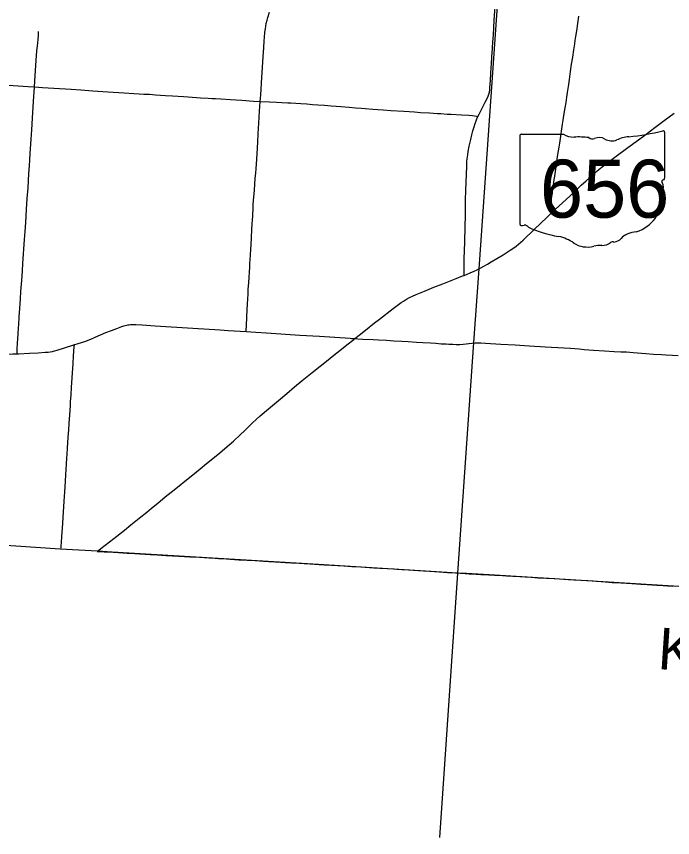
# Model space of a CAD drawing. Extents: x 9078 to 9739, y 4248 to 4966.
# Drawn here: x 9448.2 to 9527, y 4247.8 to 4346.3 of the extents above; entities that cross this region are included whole.
import ezdxf

# ---------------------------------------------------------------- set-up
doc = ezdxf.new("R2010")
doc.units = 0
for name, color, linetype in [('GM_X_Adjacent_County', 7, 'Continuous'), ('GM_X_Adjacent_County_Text', 7, 'Continuous'), ('GM_X_County', 7, 'Continuous'), ('GM_X_County_Road', 7, 'Continuous'), ('GM_X_State_Route', 7, 'Continuous'), ('GM_X_State_Shield', 7, 'Continuous'), ('GM_X_Township', 7, 'Continuous'), ('GM_X_Township_Road', 7, 'Continuous')]:
    doc.layers.add(name, color=color, linetype=linetype)

msp = doc.modelspace()

# ---------------------------------------------------------------- linework, layer by layer
at = {"layer": 'GM_X_Adjacent_County'}
msp.add_line((9501.141, 4279.539), (9499, 4247.785), dxfattribs=at)
at = {"layer": 'GM_X_County'}
msp.add_lwpolyline([(9527.732, 4277.916), (9504.96, 4279.335), (9502.236, 4279.477), (9501.141, 4279.539), (9484.476, 4280.579), (9459.684, 4282.026), (9457.941, 4282.159), (9453.474, 4282.402), (9434.475, 4283.669)], dxfattribs=at)
at = {"layer": 'GM_X_County_Road'}
for points in [[(9455.163, 4306.953), (9455.513, 4307.061), (9456.139, 4307.254), (9456.528, 4307.383), (9456.835, 4307.495), (9457.137, 4307.621), (9457.666, 4307.845), (9458.951, 4308.386), (9459.636, 4308.663), (9460.25, 4308.896), (9460.87, 4309.114), (9461.104, 4309.191), (9461.422, 4309.279), (9461.583, 4309.314), (9461.701, 4309.336), (9461.881, 4309.363), (9462.07, 4309.372), (9462.287, 4309.372), (9462.557, 4309.363), (9463.285, 4309.315), (9464.877, 4309.218), (9469.376, 4308.92), (9472.651, 4308.709), (9473.633, 4308.647), (9475.778, 4308.506)], [(9475.778, 4308.506), (9476.334, 4308.47), (9478.789, 4308.32), (9482.227, 4308.1), (9484.601, 4307.955), (9488.285, 4307.708), (9488.453, 4307.696), (9488.815, 4307.672)], [(9448.283, 4305.857), (9448.458, 4305.864), (9449.765, 4305.927), (9450.829, 4305.981), (9451.64, 4306.026), (9452.01, 4306.053), (9452.253, 4306.081), (9452.536, 4306.145), (9452.775, 4306.199), (9453.088, 4306.291), (9454.964, 4306.891), (9455.163, 4306.953)], [(9488.815, 4307.672), (9489.197, 4307.652), (9489.8, 4307.621), (9491.042, 4307.573), (9491.69, 4307.536), (9492.632, 4307.466), (9493.522, 4307.415), (9494.477, 4307.359), (9495.223, 4307.318), (9496.23, 4307.262), (9497.002, 4307.206), (9497.903, 4307.149), (9498.558, 4307.11), (9499.212, 4307.063), (9499.583, 4307.042)], [(9499.583, 4307.042), (9499.785, 4307.03), (9500.113, 4307.014), (9500.425, 4306.997)], [(9500.425, 4306.997), (9500.604, 4306.987), (9501.014, 4306.977), (9501.424, 4306.985), (9501.833, 4307.009), (9502.899, 4307.127), (9502.903, 4307.127)], [(9502.903, 4307.127), (9503.277, 4307.15), (9503.617, 4307.155), (9503.958, 4307.146), (9504.532, 4307.124), (9506.376, 4307.02), (9508.101, 4306.909), (9509.191, 4306.857), (9509.746, 4306.825), (9510.412, 4306.778), (9511.144, 4306.732), (9511.68, 4306.699), (9512.454, 4306.648), (9513.209, 4306.592), (9513.908, 4306.555), (9514.714, 4306.522), (9515.782, 4306.443), (9516.369, 4306.378), (9517.492, 4306.295), (9518.803, 4306.207), (9519.99, 4306.145), (9520.787, 4306.103), (9521.468, 4306.066), (9522.251, 4306.001), (9523.761, 4305.871), (9524.698, 4305.805), (9525.658, 4305.75), (9526.185, 4305.729), (9526.967, 4305.694), (9527.639, 4305.657)], [(9435.832, 4302.861), (9436.081, 4303.072), (9436.542, 4303.417), (9437.471, 4304.092), (9438.201, 4304.622), (9438.602, 4304.909), (9438.74, 4304.999), (9438.886, 4305.078), (9439.04, 4305.141), (9439.12, 4305.165), (9439.201, 4305.184), (9439.366, 4305.207), (9440.347, 4305.295), (9441.574, 4305.389), (9442.556, 4305.467), (9443.046, 4305.505), (9445.091, 4305.667), (9445.909, 4305.723), (9446.892, 4305.791), (9447.791, 4305.837), (9448.283, 4305.857)], [(9457.916, 4282.126), (9458.194, 4282.116), (9458.732, 4282.085), (9459.827, 4282.024)], [(9459.827, 4282.024), (9460.449, 4281.989), (9461.506, 4281.924), (9462.405, 4281.869), (9464.28, 4281.753), (9465.095, 4281.709), (9466.158, 4281.645), (9467.714, 4281.559), (9469.023, 4281.483), (9469.397, 4281.464), (9470.17, 4281.422), (9471.316, 4281.359), (9472.052, 4281.319), (9472.473, 4281.293)], [(9472.473, 4281.293), (9472.952, 4281.263), (9473.849, 4281.204), (9474.913, 4281.138), (9476.878, 4281.024), (9477.859, 4280.97), (9478.513, 4280.932), (9479.904, 4280.844), (9480.476, 4280.806), (9480.884, 4280.782), (9481.211, 4280.765), (9481.538, 4280.747), (9482.765, 4280.678), (9483.42, 4280.64), (9483.993, 4280.609), (9484.566, 4280.576), (9484.617, 4280.573)], [(9484.617, 4280.573), (9485.139, 4280.539), (9485.708, 4280.505), (9486.039, 4280.484), (9487.513, 4280.395), (9488.003, 4280.361), (9488.493, 4280.33), (9488.902, 4280.307), (9489.557, 4280.271), (9491.112, 4280.173), (9491.849, 4280.133), (9492.749, 4280.075), (9493.565, 4280.022), (9493.892, 4280.002), (9494.464, 4279.966), (9495.283, 4279.916), (9497.08, 4279.801), (9497.816, 4279.749), (9498.388, 4279.71), (9498.961, 4279.677), (9499.942, 4279.612), (9500.931, 4279.551)], [(9500.931, 4279.551), (9502.088, 4279.488), (9502.58, 4279.46), (9503.393, 4279.401), (9503.555, 4279.39), (9503.961, 4279.376), (9504.365, 4279.358), (9504.935, 4279.326), (9505.587, 4279.29), (9506.078, 4279.262), (9507.06, 4279.206), (9507.387, 4279.19), (9507.796, 4279.169), (9508.651, 4279.115), (9509.277, 4279.076), (9510.007, 4279.024), (9510.829, 4278.978), (9512.831, 4278.881), (9513.919, 4278.809), (9514.493, 4278.777), (9515.145, 4278.738), (9515.973, 4278.686), (9516.795, 4278.63), (9517.449, 4278.581), (9517.858, 4278.551), (9518.43, 4278.512), (9519.329, 4278.444), (9519.739, 4278.417), (9520.753, 4278.353), (9521.454, 4278.305), (9522.109, 4278.272), (9523.174, 4278.217), (9523.935, 4278.165), (9524.502, 4278.132), (9525.095, 4278.093), (9525.545, 4278.068), (9525.872, 4278.048), (9526.373, 4278.015), (9527.025, 4277.976)]]:
    msp.add_lwpolyline(points, dxfattribs=at)
at = {"layer": 'GM_X_State_Route'}
msp.add_lwpolyline([(9457.916, 4282.126), (9458.331, 4282.462), (9459.883, 4283.67), (9461.167, 4284.69), (9461.93, 4285.311), (9462.951, 4286.135), (9463.846, 4286.853), (9464.415, 4287.323), (9465.181, 4287.939), (9466.071, 4288.664), (9466.77, 4289.233), (9467.536, 4289.849), (9468.623, 4290.722), (9469.388, 4291.34), (9470.281, 4292.061), (9471.041, 4292.685), (9472.37, 4293.78), (9473.753, 4294.938), (9474.249, 4295.368), (9475.092, 4296.147), (9475.568, 4296.599), (9476.094, 4297.117), (9476.564, 4297.573), (9476.984, 4297.963), (9477.473, 4298.399), (9478.469, 4299.252), (9479.916, 4300.461), (9480.663, 4301.101), (9481.605, 4301.891), (9482.511, 4302.647), (9483.711, 4303.588), (9484.671, 4304.356), (9485.44, 4304.97), (9486.332, 4305.691), (9487.04, 4306.25), (9487.872, 4306.914), (9488.702, 4307.584), (9488.815, 4307.672), (9489.347, 4308.089), (9490.123, 4308.693), (9491.213, 4309.561), (9491.799, 4310.009), (9493.417, 4311.267), (9494.068, 4311.764), (9494.4, 4312.003), (9494.672, 4312.184), (9495.022, 4312.396), (9495.38, 4312.593), (9495.746, 4312.774), (9496.195, 4312.974), (9497.181, 4313.378), (9498.323, 4313.833), (9499.39, 4314.255), (9500.991, 4314.886), (9501.753, 4315.19), (9501.944, 4315.265), (9502.681, 4315.562), (9503.154, 4315.767), (9503.533, 4315.94), (9503.573, 4315.958), (9503.967, 4316.157), (9504.319, 4316.36), (9504.779, 4316.618), (9505.218, 4316.885), (9505.869, 4317.271), (9506.63, 4317.743), (9507.483, 4318.274), (9507.909, 4318.565), (9508.219, 4318.787), (9508.479, 4319.001), (9509.032, 4319.492), (9510.401, 4320.792), (9511.886, 4322.208), (9512.777, 4323.057), (9512.904, 4323.178), (9513.796, 4324.01), (9514.631, 4324.783), (9516.024, 4326.074), (9516.611, 4326.614), (9517.352, 4327.296), (9517.843, 4327.729), (9518.19, 4328.012), (9518.682, 4328.416), (9519.388, 4328.94), (9520.047, 4329.43), (9521.631, 4330.6), (9522.885, 4331.527), (9523.805, 4332.214), (9524.856, 4333.002), (9525.974, 4333.835), (9527.164, 4334.711)], dxfattribs=at)
at = {"layer": 'GM_X_State_Shield'}
for p, q in [((9508.633, 4332.008), (9508.633, 4321.442)), ((9513.901, 4332.19), (9508.805, 4332.19)), ((9526.035, 4326.925), (9526.035, 4332.452)), ((9526.034, 4326.926), (9526.035, 4326.925))]:
    msp.add_line(p, q, dxfattribs=at)
for centre, major_axis, start_param, end_param in [((9519.837, 4346.596), (18.455, 0), 4.814394, 5.042369), ((9525.842, 4332.475), (0.194, 0), 6.141152, 7.989035), ((9508.833, 4332.031), (0.202, 0), 1.712693, 3.28349), ((9515.115, 4333.417), (1.955, 0), 4.042523, 4.731795), ((9515.763, 4326.258), (7.02, 0), 1.404758, 1.657858), ((9517.357, 4332.086), (0.564, 0), 3.836095, 5.185415), ((9518.185, 4330.865), (1.173, 0), 0.950623, 2.079405), ((9519.699, 4332.54), (1.411, 0), 4.081561, 5.145723), ((9522.191, 4328.963), (3.713, 0), 1.699011, 2.107814), ((9525.991, 4326.519), (0.3, 0), 1.883978, 3.671073), ((9525.829, 4326.903), (0.207, 0), 5.05454, 6.418171), ((9524.083, 4325.82), (1.8, 0), 5.934695, 6.695948), ((9526.73, 4324.612), (1.309, 0), 2.387724, 3.262537), ((9520.87, 4323.908), (4.616, 0), 5.101752, 6.440018), ((9508.835, 4321.419), (0.203, 0), 3.00124, 4.508301), ((9508.865, 4322.5), (1.552, 0), 4.665946, 4.897461), ((9509.183, 4320.833), (0.56, 0), 0.519207, 1.627899), ((9516.249, 4330.326), (13.327, 0), 4.195997, 4.488961), ((9512.276, 4316.695), (4.17, 0), 0.823519, 1.323587), ((9522.817, 4318.476), (2.528, 0), 1.647645, 2.488434), ((9516.786, 4320.78), (2.646, 0), 4.026481, 4.996735), ((9518.314, 4317.127), (2.174, 0), 1.495662, 1.94098), ((9518.508, 4319.989), (1.41, 0), 4.691044, 5.507374), ((9519.783, 4318.965), (0.397, 0), 1.147584, 2.315152), ((9519.614, 4320.418), (1.491, 0), 4.937069, 5.64225)]:
    msp.add_ellipse(centre, major_axis=major_axis, ratio=0.8, start_param=start_param, end_param=end_param, dxfattribs=at)
at = {"layer": 'GM_X_Township'}
msp.add_lwpolyline([(9443.397, 4414.764), (9470.181, 4413.322), (9510.323, 4411.058), (9508.882, 4389.718), (9507.617, 4371.786), (9503.704, 4316.052), (9503.082, 4307.19), (9501.141, 4279.539)], dxfattribs=at)
at = {"layer": 'GM_X_Township_Road'}
for points in [[(9505.355, 4342.389), (9505.366, 4342.587), (9505.405, 4343.242), (9505.465, 4344.142), (9505.581, 4345.861), (9505.657, 4347.007), (9505.718, 4347.825), (9505.768, 4348.562), (9505.82, 4349.381), (9505.877, 4350.199), (9505.942, 4351.182), (9506.008, 4351.999), (9506.064, 4352.653), (9506.127, 4353.389), (9506.139, 4353.557)], [(9477.478, 4336.146), (9477.536, 4336.928), (9477.671, 4339.022), (9477.744, 4340.221), (9477.836, 4341.513), (9477.903, 4342.576), (9477.956, 4343.395), (9477.984, 4343.805), (9478.044, 4344.458), (9478.093, 4344.866), (9478.143, 4345.19), (9478.205, 4345.512), (9478.301, 4345.906), (9478.391, 4346.22), (9478.588, 4346.846)], [(9512.904, 4323.178), (9512.83, 4323.285), (9512.643, 4323.554), (9512.557, 4323.693), (9512.52, 4323.767), (9512.491, 4323.843), (9512.469, 4323.922), (9512.454, 4324.003), (9512.445, 4324.084), (9512.444, 4324.248), (9512.465, 4324.493), (9512.55, 4325.144), (9512.626, 4325.713), (9512.715, 4326.362), (9512.771, 4326.768), (9512.831, 4327.173), (9512.918, 4327.74), (9513.008, 4328.306), (9513.143, 4329.197), (9513.224, 4329.766), (9513.355, 4330.658), (9513.428, 4331.144), (9513.55, 4331.954), (9513.692, 4332.845), (9513.775, 4333.412), (9513.84, 4333.9), (9513.924, 4334.467), (9514.078, 4335.355), (9514.193, 4336.001), (9514.296, 4336.649), (9514.379, 4337.217), (9514.445, 4337.704), (9514.515, 4338.19), (9514.6, 4338.758), (9514.738, 4339.732), (9514.865, 4340.625), (9514.992, 4341.434), (9515.136, 4342.324), (9515.242, 4343.053), (9515.303, 4343.459), (9515.38, 4343.944), (9515.477, 4344.593), (9515.609, 4345.485), (9515.735, 4346.378)], [(9450.367, 4337.89), (9450.454, 4339.254), (9450.583, 4341.055), (9450.666, 4342.201), (9450.717, 4342.773), (9450.755, 4343.173), (9450.794, 4343.573), (9450.837, 4344.077), (9450.87, 4344.55)], [(9503.607, 4334.326), (9503.745, 4334.604), (9504.048, 4335.185), (9504.501, 4336.06), (9504.794, 4336.647), (9504.89, 4336.874), (9504.941, 4337.029), (9504.997, 4337.269), (9505.034, 4337.512), (9505.056, 4337.757), (9505.11, 4338.658), (9505.172, 4339.558), (9505.251, 4340.704), (9505.339, 4342.095), (9505.355, 4342.389)], [(9438.35, 4338.706), (9438.408, 4338.701), (9438.601, 4338.685), (9438.832, 4338.664), (9439.859, 4338.581), (9440.44, 4338.53), (9440.88, 4338.492), (9441.319, 4338.466), (9441.818, 4338.439), (9442.536, 4338.396), (9443.367, 4338.348), (9444.413, 4338.289), (9445.565, 4338.214), (9446.455, 4338.15), (9447.8, 4338.061), (9449.601, 4337.939), (9450.338, 4337.892), (9450.367, 4337.89)], [(9448.283, 4305.857), (9448.289, 4306.043), (9448.302, 4306.453), (9448.341, 4307.075), (9448.379, 4307.684), (9448.41, 4308.215), (9448.465, 4308.99), (9448.483, 4309.318), (9448.537, 4310.302), (9448.601, 4311.285), (9448.679, 4312.431), (9448.744, 4313.332), (9448.843, 4314.642), (9448.921, 4315.788), (9448.985, 4316.689), (9449.072, 4317.835), (9449.105, 4318.409), (9449.175, 4319.556), (9449.245, 4320.538), (9449.315, 4321.603), (9449.423, 4323.159), (9449.507, 4324.47), (9449.597, 4325.781), (9449.704, 4327.502), (9449.759, 4328.403), (9449.804, 4329.141), (9449.859, 4329.877), (9449.961, 4331.598), (9450.037, 4332.745), (9450.129, 4334.138), (9450.173, 4334.793), (9450.298, 4336.76), (9450.325, 4337.241), (9450.363, 4337.835), (9450.367, 4337.89)], [(9450.367, 4337.89), (9451.32, 4337.825), (9452.711, 4337.73), (9454.758, 4337.597), (9455.929, 4337.518), (9457.377, 4337.422), (9459.161, 4337.304), (9461.142, 4337.167), (9462.289, 4337.101), (9462.944, 4337.061), (9463.517, 4337.029), (9464.172, 4336.994), (9464.909, 4336.945), (9466.115, 4336.866), (9466.955, 4336.803), (9468.264, 4336.72), (9468.837, 4336.683), (9470.311, 4336.59), (9471.212, 4336.534), (9471.703, 4336.504), (9472.107, 4336.476), (9472.752, 4336.439), (9473.895, 4336.372), (9475.286, 4336.279), (9476.678, 4336.191), (9477.478, 4336.146)], [(9475.778, 4308.506), (9475.788, 4308.621), (9475.84, 4309.274), (9475.925, 4311.161), (9475.944, 4311.757), (9475.977, 4312.478), (9476.01, 4312.956), (9476.043, 4313.552), (9476.088, 4314.424), (9476.134, 4315.014), (9476.173, 4315.649), (9476.213, 4316.232), (9476.245, 4316.717), (9476.278, 4317.124), (9476.311, 4317.694), (9476.35, 4318.388), (9476.389, 4318.939), (9476.435, 4319.771), (9476.487, 4320.819), (9476.52, 4321.416), (9476.553, 4321.986), (9476.579, 4322.346), (9476.592, 4322.687), (9476.612, 4323.139), (9476.625, 4323.42), (9476.644, 4323.748), (9476.677, 4324.253), (9476.769, 4325.491), (9476.821, 4326.192), (9476.886, 4326.887), (9476.945, 4327.568), (9476.991, 4328.061), (9477.067, 4329.206), (9477.148, 4330.511), (9477.187, 4331.29), (9477.24, 4332.267), (9477.326, 4333.538), (9477.358, 4334.252), (9477.397, 4334.979), (9477.429, 4335.549), (9477.472, 4336.072), (9477.478, 4336.146)], [(9477.478, 4336.146), (9478.601, 4336.084), (9479.416, 4336.036), (9480.065, 4335.998), (9480.771, 4335.966), (9481.169, 4335.953), (9481.754, 4335.929), (9482.338, 4335.897), (9483.072, 4335.843), (9483.732, 4335.79), (9484.391, 4335.736), (9485.19, 4335.671), (9486.007, 4335.603), (9486.58, 4335.562), (9487.152, 4335.519), (9488.149, 4335.442), (9488.895, 4335.377), (9489.64, 4335.313), (9490.085, 4335.276), (9490.996, 4335.201), (9491.597, 4335.158), (9492.224, 4335.12), (9493.162, 4335.056), (9494.701, 4334.965), (9495.987, 4334.876), (9496.724, 4334.828), (9497.786, 4334.762), (9498.768, 4334.699), (9499.178, 4334.674), (9499.914, 4334.63), (9500.406, 4334.604), (9501.634, 4334.533), (9502.535, 4334.475), (9502.944, 4334.442), (9503.187, 4334.411), (9503.428, 4334.362), (9503.607, 4334.326)], [(9501.944, 4315.265), (9501.951, 4315.708), (9501.957, 4316.444), (9501.98, 4317.265), (9502.004, 4318.249), (9502.03, 4319.233), (9502.07, 4321.119), (9502.106, 4322.432), (9502.125, 4323.334), (9502.126, 4323.744), (9502.139, 4324.318), (9502.177, 4325.453), (9502.198, 4326.451), (9502.264, 4328.336), (9502.29, 4328.91), (9502.321, 4329.236), (9502.384, 4329.724), (9502.45, 4330.129), (9502.572, 4330.774), (9502.746, 4331.576), (9502.876, 4332.135), (9503.007, 4332.609), (9503.146, 4333.088), (9503.273, 4333.492), (9503.391, 4333.803), (9503.493, 4334.06), (9503.601, 4334.312), (9503.607, 4334.326)], [(9453.585, 4282.502), (9453.579, 4282.597), (9453.585, 4282.728), (9453.591, 4282.831), (9453.608, 4283.16), (9453.669, 4283.979), (9453.737, 4284.879), (9453.83, 4286.188), (9453.944, 4288.154), (9454.01, 4289.301), (9454.095, 4290.529), (9454.144, 4291.348), (9454.175, 4291.922), (9454.226, 4292.656), (9454.268, 4293.31), (9454.298, 4293.802), (9454.35, 4294.537), (9454.428, 4295.846), (9454.485, 4296.742), (9454.545, 4297.476), (9454.61, 4298.538), (9454.678, 4299.6), (9454.707, 4300.091), (9454.761, 4300.91), (9454.819, 4301.81), (9454.886, 4302.957), (9455.004, 4304.676), (9455.058, 4305.578), (9455.147, 4306.723), (9455.159, 4306.908), (9455.163, 4306.953)]]:
    msp.add_lwpolyline(points, dxfattribs=at)

# ---------------------------------------------------------------- texts
at = {"layer": 'GM_X_Adjacent_County_Text'}
msp.add_text('KNOX COUNTY', height=5, rotation=356.22308, dxfattribs=at).set_placement((9525.12, 4268.014))
at = {"layer": 'GM_X_State_Shield'}
msp.add_text('656', height=6.961, dxfattribs=at).set_placement((9511.059, 4322.187))

doc.saveas('drawing.dxf')
